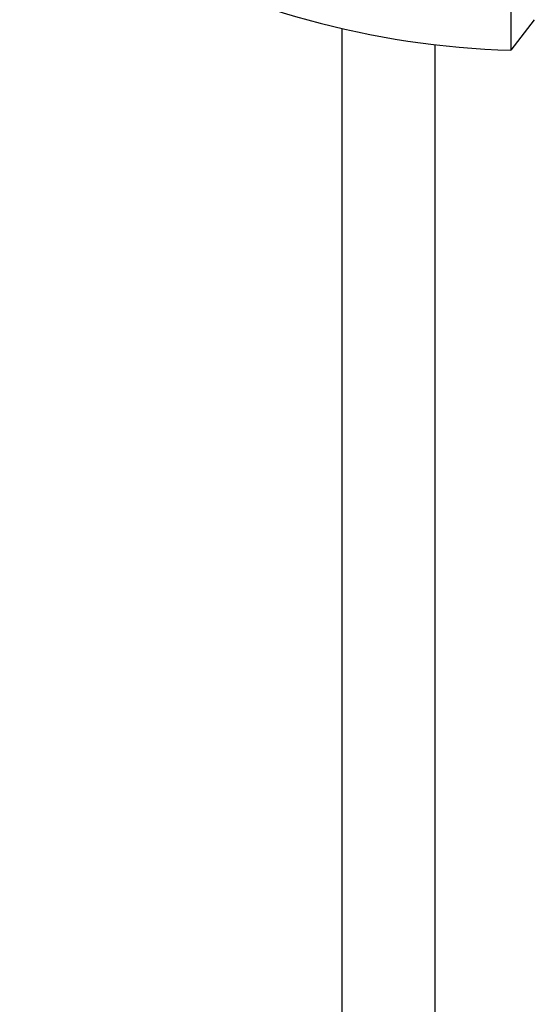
# Model space of a CAD drawing. Header units: inches. Extents: x 24 to 1128, y -58 to 748.
# Tile 666 of 679: x 730.41 to 733.55, y 614.08 to 620.07. Entities that reach past the tile are written whole.
import ezdxf

# ---------------------------------------------------------------- set-up
doc = ezdxf.new("R2010")
doc.units = ezdxf.units.IN
doc.header["$LTSCALE"] = 32
doc.header["$MEASUREMENT"] = 0
doc.layers.add('Visible (ANSI)', color=7, linetype='Continuous', lineweight=30)

msp = doc.modelspace()

# ---------------------------------------------------------------- linework, layer by layer
at = {"layer": 'Visible (ANSI)'}
for p, q in [((733.54563, 620.07228), (733.40326, 619.88673)), ((732.37313, 620.01896), (732.37313, 612.27228)), ((732.94063, 619.92016), (732.94063, 612.27228))]:
    msp.add_line(p, q, dxfattribs=at)
msp.add_arc((733.54563, 625.07478), 5.19, 213.461905, 268.428032, dxfattribs=at)
msp.add_open_spline([(733.40331, 622.76917), (733.40331, 622.76917), (733.40331, 622.74744), (733.4033, 622.64812), (733.40328, 622.55388), (733.40327, 622.30706), (733.40326, 622.1552), (733.40325, 621.80232), (733.40324, 621.59835), (733.40324, 621.18765), (733.40325, 620.98116), (733.40325, 620.59379), (733.40325, 620.41444), (733.40325, 620.1262), (733.40326, 620.01725), (733.40326, 619.90934), (733.40326, 619.88693), (733.40326, 619.88685)], degree=3, knots=[-3.1415927, -3.1415927, -3.1415927, -3.1415927, -2.8430695, -2.8430695, -2.443153, -2.443153, -2.0473049, -2.0473049, -1.6177304, -1.6177304, -1.1908901, -1.1908901, -0.7477569, -0.7477569, -0.3060972, -0.3060972, 0, 0, 0, 0], dxfattribs=at)

doc.saveas('drawing.dxf')
